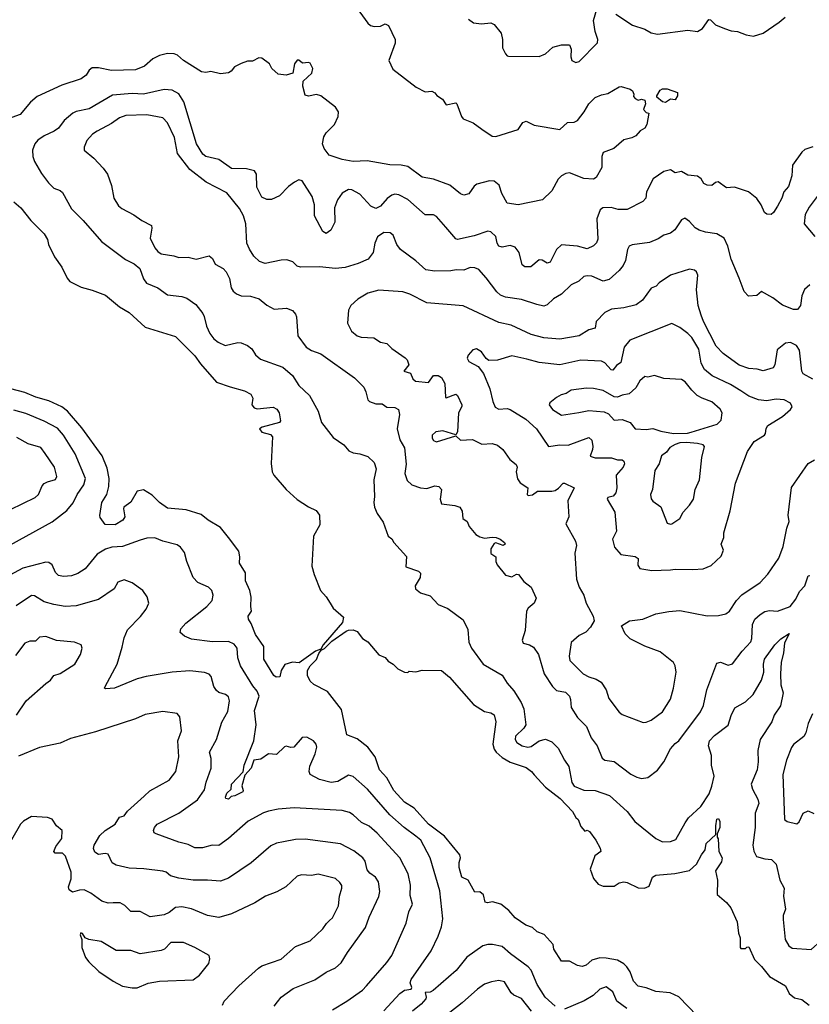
# Model space of a CAD drawing. Extents: x 1678759 to 1859541, y 384609 to 522867.
# Tile 377 of 466: x 1801082 to 1806013, y 443340 to 449490. Entities that reach past the tile are written whole.
import ezdxf

# ---------------------------------------------------------------- set-up
doc = ezdxf.new("R2010")
doc.units = 0

msp = doc.modelspace()

# ---------------------------------------------------------------- linework, layer by layer
at = {"layer": '0CON20XD'}
for points in [[(1803190.2, 449560.2), (1803255, 449468.8), (1803273.2, 449453.2), (1803295, 449447.5), (1803335, 449449.2), (1803365, 449463.8), (1803384.1, 449454.1), (1803427.1, 449365), (1803427, 449343), (1803386.2, 449235), (1803411.7, 449181.7), (1803557.9, 449067.9), (1803615, 449040), (1803655, 449043.3), (1803675, 449032.5), (1803687, 449017), (1803723, 448993), (1803745, 448957.5), (1803805, 448970), (1803812.5, 448965), (1803840, 448885), (1803850.3, 448870.3), (1803913.8, 448845), (1803968, 448805), (1804032.6, 448762.6), (1804055, 448760.8), (1804195, 448804.3), (1804223.1, 448846.9), (1804245, 448855.4), (1804295, 448831.5), (1804455, 448804), (1804502.1, 448847.9), (1804545, 448850), (1804565, 448860), (1804606.2, 448913.8), (1804635.7, 448965), (1804675, 449002.9), (1804715, 449020.8), (1804755, 449028.8), (1804825, 449071.2), (1804837, 449073), (1804895, 449056), (1804908.8, 449045), (1804916.7, 449025), (1804915, 449010), (1804925, 448997.5), (1804945, 448987.5), (1804965, 448993.3), (1804985, 448987.5), (1804990, 448965), (1804978.3, 448928.3), (1804995, 448910), (1805010, 448905), (1804998, 448835), (1804985, 448813.3), (1804957.5, 448795), (1804930, 448765), (1804905, 448752), (1804855, 448740), (1804792.5, 448685), (1804725, 448660), (1804717.5, 448635), (1804717.5, 448567.5), (1804680.8, 448505), (1804665, 448494.6), (1804605, 448498.5), (1804515, 448533.3), (1804491.4, 448528.6), (1804466, 448515), (1804445.5, 448494.5), (1804405, 448420), (1804346.7, 448365), (1804195, 448333.8), (1804125, 448343.8), (1804093.6, 448405), (1804076.2, 448456.2), (1804045, 448482.2), (1804015, 448483.3), (1803937.6, 448462.4), (1803919.7, 448450.3), (1803887.3, 448402.7), (1803855, 448394), (1803835, 448402), (1803767, 448457), (1803665, 448493.1), (1803595, 448506.9), (1803505, 448573.3), (1803465, 448581.5), (1803393.8, 448583.8), (1803251.2, 448608.8), (1803165, 448604.4), (1803095, 448615.8), (1803014.5, 448644.5), (1802982.5, 448685), (1802972.5, 448715), (1802981.2, 448758.8), (1802995, 448783.3), (1803048.6, 448835), (1803070.8, 448885), (1803072.9, 448915), (1803055, 448942.5), (1802963.3, 449015), (1802935, 449022.5), (1802885, 449011.2), (1802865, 449017.5), (1802850, 449075), (1802852.5, 449105), (1802906.2, 449155), (1802913.3, 449185), (1802895, 449217.5), (1802885, 449222.5), (1802848.3, 449218.3), (1802825, 449237.5), (1802815, 449237.5), (1802797.5, 449215), (1802787.5, 449155), (1802745, 449142.5), (1802695, 449150), (1802657.5, 449185), (1802642.5, 449215), (1802595, 449250), (1802575, 449252.5), (1802535, 449230), (1802505, 449230), (1802465, 449216.7), (1802424.2, 449195.8), (1802401.7, 449168.3), (1802385, 449158.8), (1802335, 449151.2), (1802275, 449166.2), (1802245, 449160), (1802217.5, 449165), (1802104.5, 449234.5), (1802067.6, 449267.6), (1802045.7, 449275.7), (1802005, 449279.2), (1801955, 449265.7), (1801913.9, 449246.1), (1801860.5, 449199.5), (1801805, 449177.1), (1801655, 449173.2), (1801575, 449188.9), (1801535, 449189.2), (1801516.2, 449175), (1801497.6, 449142.4), (1801465, 449120.8), (1801345, 449080.6), (1801190.9, 449009.1), (1801149.2, 448975), (1801085, 448897.5), (1800987, 448863)], [(1803885, 449493.8), (1803915, 449470), (1803965, 449462.9), (1804025, 449470), (1804045, 449458.8), (1804089.2, 449405), (1804097.5, 449365), (1804096.7, 449315), (1804115, 449276.2), (1804125, 449263.8), (1804135, 449261.2), (1804325, 449259.4), (1804364.5, 449275.5), (1804411.7, 449318.3), (1804465, 449332.5), (1804515, 449332.5), (1804526.2, 449306.2), (1804522.7, 449257.3), (1804530.8, 449235), (1804555, 449222), (1804575, 449228), (1804690, 449345), (1804693.1, 449365), (1804674.5, 449415), (1804664.6, 449485.4), (1804686.4, 449555)], [(1804804.4, 449525), (1804908, 449455), (1804985, 449431.4), (1805025, 449406.7), (1805065, 449398.5), (1805254.4, 449424.4), (1805315, 449415.7), (1805345, 449435.7), (1805385, 449491.2), (1805395, 449488.8), (1805427.2, 449457.2), (1805484, 449434), (1805525, 449420.5), (1805565, 449415.6), (1805617.5, 449395), (1805665, 449386.9), (1805725, 449405.5), (1805825, 449473.8), (1805862.5, 449505)], [(1806035, 448695.5), (1805985, 448678.5), (1805965, 448662.2), (1805908, 448582), (1805903.1, 448515), (1805882.4, 448447.6), (1805854.3, 448415), (1805841.4, 448375), (1805813.6, 448325), (1805789.6, 448285), (1805775, 448273.9), (1805748, 448275), (1805732.5, 448285), (1805712.7, 448332.7), (1805685, 448373.8), (1805632.5, 448415), (1805545, 448443.3), (1805495, 448438.8), (1805443.9, 448476.1), (1805426.7, 448473.3), (1805405, 448453.3), (1805375, 448456), (1805355, 448466.2), (1805336.5, 448496.5), (1805315, 448512), (1805255, 448519.4), (1805215, 448541.5), (1805175, 448532.7), (1805145, 448552.5), (1805105, 448541.5), (1805037.1, 448495), (1804996, 448415), (1804992, 448375), (1804973.8, 448355), (1804875, 448304), (1804820, 448305), (1804775, 448317.5), (1804722.5, 448315), (1804707.5, 448302.5), (1804685, 448246.7), (1804691.7, 448118.3), (1804683.4, 448096.6), (1804665, 448077.8), (1804625, 448059.6), (1804565, 448075.4), (1804465, 448082.9), (1804434.7, 448055.3), (1804394, 447975), (1804375, 447968.1), (1804345, 447986.9), (1804325, 447989.4), (1804274.5, 447945.5), (1804237, 447947), (1804218.7, 447958.7), (1804200, 448035), (1804175, 448069.4), (1804145, 448080), (1804095, 448068.6), (1804074.2, 448075), (1804062.9, 448095), (1804054.3, 448135), (1804024.5, 448164.5), (1804005, 448168.1), (1803919.3, 448140.7), (1803815, 448117.8), (1803805, 448120.8), (1803743.4, 448193.4), (1803685, 448261.4), (1803665, 448270.6), (1803615, 448270), (1803505, 448367.8), (1803450, 448395), (1803425, 448399.4), (1803405, 448394.2), (1803377.4, 448372.6), (1803335, 448324.4), (1803305, 448311.5), (1803275, 448324.4), (1803205, 448399.6), (1803155, 448426.5), (1803135, 448429.1), (1803094.7, 448405.3), (1803066.5, 448365), (1803048.5, 448315), (1803049.4, 448225), (1803025, 448176.2), (1802995, 448154), (1802975, 448166.7), (1802922.7, 448265), (1802922.6, 448332.6), (1802907.5, 448385), (1802845, 448483.3), (1802825, 448490), (1802797.5, 448475), (1802761.3, 448448.7), (1802705, 448390), (1802655, 448367.5), (1802625, 448366.7), (1802595, 448381.2), (1802563.7, 448443.7), (1802561.2, 448525), (1802547.5, 448545), (1802498.3, 448558.3), (1802405, 448560), (1802325, 448615.8), (1802245, 448635.8), (1802225, 448650.8), (1802187.1, 448715), (1802107.2, 448977.2), (1802075.8, 449025.8), (1802035, 449049.6), (1801985, 449054.4), (1801855, 449024.6), (1801785, 449028.2), (1801662.4, 449017.6), (1801515, 448933.6), (1801434.6, 448915.4), (1801414.5, 448905.5), (1801360.2, 448859.8), (1801325, 448811.9), (1801296.6, 448793.4), (1801234.7, 448765.3), (1801195, 448736.7), (1801175.6, 448715), (1801161.9, 448675), (1801164.4, 448635), (1801174.4, 448605), (1801218.3, 448528.3), (1801261.7, 448471.7), (1801295, 448437.5), (1801335, 448422.5), (1801349.6, 448409.6), (1801405, 448308), (1801478.6, 448235), (1801593.6, 448103.6), (1801742.9, 447992.9), (1801796, 447965), (1801832.5, 447935), (1801855, 447872), (1801873.3, 447845), (1801945, 447816.1), (1802005, 447770.9), (1802095, 447760.5), (1802125, 447751.5), (1802181.7, 447711.7), (1802225.7, 447655), (1802233.9, 447636.1), (1802248.9, 447575), (1802269.3, 447529.3), (1802295, 447495.6), (1802321.4, 447475), (1802365, 447454.4), (1802445, 447473.5), (1802465, 447471.5), (1802505, 447454.5), (1802531.4, 447435), (1802555, 447396), (1802585, 447368.8), (1802725, 447319.4), (1802785, 447268.6), (1802825.4, 447205.4), (1802892.4, 447142.4), (1802945.6, 447045), (1802965.7, 446975), (1803040.3, 446880.3), (1803106.7, 446835), (1803137.7, 446797.7), (1803165, 446783.8), (1803205, 446778.6), (1803255, 446760.8), (1803296.5, 446725), (1803308.8, 446685), (1803293.6, 446615), (1803297.7, 446512.3), (1803293.1, 446475), (1803298.2, 446445), (1803315, 446406.2), (1803351.2, 446351.2), (1803382.5, 446265), (1803405, 446247.5), (1803417.5, 446225), (1803496.6, 446136.6), (1803493, 446073), (1803572.5, 446045), (1803585, 446033.3), (1803582.7, 446005), (1803552, 445955), (1803554, 445935), (1803585, 445910), (1803645, 445891.8), (1803695, 445837.1), (1803755, 445812.5), (1803851.5, 445741.5), (1803880.8, 445680.8), (1803887.2, 445602.8), (1803902.5, 445565), (1803975.3, 445465.3), (1804095.3, 445395.2), (1804126.5, 445346.5), (1804168.6, 445298.6), (1804212.5, 445225), (1804229.4, 445185), (1804241.9, 445085), (1804230.6, 445065), (1804178.1, 445015), (1804176.5, 444995), (1804185.4, 444975.4), (1804219.2, 444955), (1804255, 444945.4), (1804275, 444951.1), (1804326.2, 444985), (1804365, 444997.1), (1804405, 444980), (1804445, 444940), (1804483.6, 444865), (1804511.4, 444825), (1804530.6, 444725), (1804545, 444701.9), (1804605, 444677.9), (1804675, 444675.6), (1804764.5, 444644.5), (1804875.7, 444545), (1804922.2, 444482.2), (1805055, 444375.7), (1805095, 444355.6), (1805145, 444356.5), (1805180.2, 444369.8), (1805237.1, 444472.9), (1805258.9, 444505), (1805335, 444576.4), (1805386.6, 444655), (1805405, 444702), (1805418.9, 444765), (1805402.5, 444835), (1805402.3, 444895), (1805382.7, 444955), (1805389.4, 444985), (1805421.7, 445018.3), (1805506.4, 445083.6), (1805524.5, 445145), (1805547.9, 445192.1), (1805615, 445228.9), (1805662.7, 445275), (1805714.7, 445365), (1805728.8, 445415), (1805726.1, 445465), (1805733.1, 445495), (1805798.2, 445585), (1805835, 445623.1), (1805887, 445657), (1805856.9, 445595), (1805851.5, 445535), (1805836.1, 445476.1), (1805831.9, 445405), (1805834.3, 445335), (1805849.4, 445285), (1805832.9, 445205), (1805793.1, 445146.9), (1805779.6, 445105), (1805705.4, 444995), (1805690.3, 444925), (1805692.8, 444855), (1805687.3, 444805), (1805650.4, 444715), (1805657.7, 444685), (1805692, 444622), (1805698.1, 444595), (1805674.7, 444535), (1805675.4, 444445), (1805660.9, 444335), (1805666.4, 444296.4), (1805682.7, 444262.7), (1805735, 444248.5), (1805775.6, 444245.6), (1805806.7, 444215), (1805828.6, 444115), (1805856.7, 444065), (1805851.9, 444015), (1805863.3, 443935), (1805850, 443895), (1805849.1, 443870.9)], [(1805115, 448973.3), (1805095, 448977.5), (1805060, 449005), (1805060, 449015), (1805080.7, 449049.3), (1805095, 449057.5), (1805125, 449057.5), (1805190, 449035), (1805190, 449015), (1805175, 448990), (1805145, 448992.5), (1805115, 448973.3)], [(1806015, 447834), (1805983.3, 447805), (1805966.7, 447765), (1805956.7, 447705), (1805939.3, 447680.7), (1805915, 447678.8), (1805845, 447707.5), (1805785, 447751.9), (1805715, 447792.5), (1805685, 447767.5), (1805633.9, 447763.9), (1805605, 447792.5), (1805574, 447876), (1805525.5, 447995), (1805504.3, 448075), (1805481.2, 448125), (1805435, 448153.1), (1805365, 448162.3), (1805324.7, 448174.7), (1805300, 448190), (1805265, 448229.2), (1805235, 448251.2), (1805215, 448240), (1805172, 448178), (1805145, 448155.6), (1805105, 448143.1), (1805069.4, 448120.6), (1805015, 448097.9), (1804905.6, 448084.4), (1804888, 448075), (1804876.9, 448055), (1804864.5, 447985), (1804850, 447955), (1804826.1, 447923.9), (1804763.6, 447866.4), (1804725, 447856.4), (1804655, 447887.3), (1804625, 447890.6), (1804605, 447885.8), (1804573.2, 447856.8), (1804525, 447834.4), (1804464.3, 447775), (1804415, 447745.7), (1804375, 447709.2), (1804355, 447701.4), (1804310.6, 447710.6), (1804215, 447742.1), (1804116.6, 447756.6), (1804085, 447768.8), (1804060.5, 447790.5), (1803995, 447878), (1803948.7, 447928.7), (1803925, 447939.2), (1803895, 447942), (1803855, 447925.8), (1803807.3, 447927.3), (1803775, 447920.8), (1803675, 447919.2), (1803618.3, 447928.3), (1803555, 447984.3), (1803460, 448055), (1803436.6, 448086.6), (1803415, 448143.3), (1803395, 448158.8), (1803355, 448160), (1803315.9, 448134.1), (1803298.8, 448095), (1803288.8, 448035), (1803258.8, 447995), (1803195, 447966.7), (1803115, 447942.5), (1803055, 447936.4), (1802954.4, 447945.6), (1802835, 447943.3), (1802815, 447951.2), (1802787, 447977), (1802750.5, 447989.5), (1802715, 447988.6), (1802615, 447966.9), (1802580.2, 447980.2), (1802543.8, 448013.8), (1802516.2, 448056.2), (1802501.1, 448095), (1802494.5, 448215), (1802480.4, 448265), (1802455, 448310), (1802375, 448408.9), (1802245.6, 448475), (1802144.6, 448555), (1802068.4, 448655), (1802048.8, 448755), (1802004.3, 448845), (1801976.7, 448876.7), (1801875, 448896), (1801745, 448891.1), (1801705, 448877.7), (1801655, 448841.8), (1801565, 448794.4), (1801537.1, 448775), (1801500.8, 448735), (1801483.6, 448693.6), (1801483.8, 448675), (1801545, 448624), (1801603.4, 448563.4), (1801630, 448525), (1801654.4, 448455), (1801670, 448375), (1801698, 448328), (1801719.8, 448309.8), (1801795, 448271.1), (1801844.2, 448235), (1801904.5, 448204.5), (1801907.4, 448187.4), (1801897.5, 448125), (1801925.7, 448065.7), (1801945, 448041.5), (1801965, 448027.3), (1802045, 448015.5), (1802075, 448004.3), (1802135, 448007.5), (1802185, 447994.6), (1802265, 448014.2), (1802285, 447998), (1802303.5, 447963.5), (1802352.5, 447935), (1802371.4, 447915), (1802392.8, 447872.8), (1802402.9, 447815), (1802415, 447794), (1802435, 447778), (1802465.8, 447765.8), (1802522.3, 447762.3), (1802576.7, 447746.7), (1802625, 447707.5), (1802671.8, 447681.8), (1802747.5, 447687.5), (1802784.5, 447674.5), (1802805, 447651.2), (1802810.6, 447635), (1802819.4, 447515), (1802871.4, 447445), (1802905, 447424.5), (1802961.9, 447401.9), (1803173.4, 447253.4), (1803230, 447195), (1803244.2, 447165), (1803255.6, 447115.6), (1803265.5, 447105.5), (1803305, 447090.6), (1803345, 447091.2), (1803375, 447070), (1803425, 447068.6), (1803446.7, 447055), (1803453.8, 447025), (1803440, 446935), (1803456.5, 446865), (1803484.4, 446815), (1803495.5, 446714.5), (1803487.8, 446655), (1803502.4, 446612.4), (1803531.2, 446585), (1803585, 446566.9), (1803625, 446561.1), (1803675, 446579.2), (1803700, 446575), (1803715.8, 446555), (1803708.6, 446495), (1803715, 446466.2), (1803800, 446455), (1803830, 446445), (1803845, 446420), (1803848.8, 446375), (1803876.2, 446355), (1803888.8, 446325), (1803930, 446275), (1803955, 446259.2), (1803985, 446250.8), (1804032.2, 446257.8), (1804056.7, 446255), (1804082.5, 446245), (1804109.2, 446225), (1804114.2, 446215), (1804100, 446205), (1804055, 446222.9), (1804045, 446219.2), (1804023.6, 446185), (1804025, 446156.7), (1804056, 446135), (1804056, 446105), (1804064.2, 446084.2), (1804115, 446021.2), (1804155, 446011.2), (1804185, 446026.2), (1804196.7, 446025), (1804230.3, 445980.3), (1804275, 445946.2), (1804306.8, 445876.8), (1804295, 445846), (1804257.1, 445815), (1804246.9, 445795), (1804238.9, 445675), (1804219.2, 445615), (1804226.7, 445595), (1804265, 445585.6), (1804290.6, 445570.6), (1804321.9, 445525), (1804357.3, 445405), (1804408.9, 445325), (1804435, 445301.1), (1804490.3, 445290.3), (1804514.2, 445265), (1804521.9, 445245), (1804525.7, 445195), (1804565, 445130.8), (1804620.8, 445075), (1804651.1, 445005), (1804688.9, 444955), (1804718.3, 444878.3), (1804735, 444865.8), (1804795, 444856.7), (1804898.6, 444778.6), (1804935, 444759.4), (1804965, 444751.4), (1805005, 444756), (1805065, 444802), (1805104.6, 444855.4), (1805146.9, 444935), (1805175, 444969.2), (1805197.1, 444985), (1805333.1, 445166.9)], [(1806099.5, 448435), (1806010.9, 448319.1), (1805987.4, 448272.6), (1805980.8, 448215), (1806047.5, 448135)], [(1801045, 448352.5), (1801090, 448315), (1801150.8, 448235), (1801235, 448153.3), (1801256.6, 448116.6), (1801262.5, 448085), (1801298.7, 448008.7), (1801344.3, 447945), (1801378.9, 447875), (1801395.4, 447855.4), (1801465, 447818.5), (1801535, 447801.1), (1801618.3, 447768.3), (1801705, 447696.2), (1801765, 447660), (1801865, 447570), (1802055, 447512), (1802175, 447390.8), (1802210.1, 447340.1), (1802310.8, 447225), (1802396.9, 447196.9), (1802485, 447171.1), (1802525, 447150), (1802537.1, 447125), (1802531.6, 447085), (1802545.8, 447065.8), (1802565, 447060.4), (1802665, 447070.6), (1802687.6, 447057.6), (1802702.5, 447035), (1802710, 446985), (1802704.2, 446975), (1802596.2, 446945), (1802580, 446935), (1802595, 446913.3), (1802648.1, 446898.1), (1802660, 446885), (1802653, 446717), (1802659.2, 446665), (1802668, 446645), (1802745.8, 446555.8), (1802815, 446493.8), (1802885, 446448), (1802933.3, 446425), (1802953.8, 446395), (1802956, 446335), (1802916.2, 446265), (1802906.1, 446076.1), (1802920, 446025), (1802960, 445925), (1802996.1, 445886.1), (1803020, 445845), (1803040, 445815), (1803105, 445757.5), (1803097.1, 445725), (1802976, 445585), (1802962, 445558), (1802929.2, 445545), (1802826.6, 445473.4), (1802785, 445477.5), (1802737.5, 445462.5), (1802714.1, 445425.9), (1802706, 445385), (1802683.9, 445383.9), (1802670, 445395), (1802605.5, 445495), (1802605.6, 445575), (1802555, 445649.2), (1802528.4, 445718.4), (1802510.8, 445745), (1802508.8, 445765), (1802529.2, 445795), (1802524.4, 445825), (1802527.3, 445882.7), (1802519.6, 445925), (1802491.8, 445985), (1802491.4, 446035), (1802454.4, 446095), (1802456.5, 446135), (1802449.5, 446169.5), (1802386.4, 446256.4), (1802335, 446318.9), (1802258.9, 446365), (1802215, 446400), (1802122.2, 446427.8), (1802005, 446438.2), (1801954.2, 446474.2), (1801909.9, 446519.9), (1801854.4, 446554.4), (1801815, 446544.3), (1801775, 446477.5), (1801733.3, 446445), (1801730, 446435), (1801737.8, 446385), (1801726, 446365), (1801677.5, 446335), (1801615, 446337.5), (1801585, 446380), (1801582.7, 446392.7), (1801595.4, 446475), (1801625.9, 446524.1), (1801638.2, 446575), (1801640.3, 446625), (1801628.5, 446688.5), (1801596.2, 446766.2), (1801470.5, 446940.5), (1801380, 447045), (1801345, 447071.8), (1801265, 447108.8), (1801182, 447132), (1801115, 447162.2), (1800977.8, 447197.8)], [(1806035, 447245.7), (1805975, 447278.8), (1805966.2, 447295), (1805951.8, 447425), (1805932.2, 447455), (1805895, 447474.5), (1805865, 447470), (1805811.1, 447428.9), (1805796.8, 447333.2), (1805786.7, 447315), (1805725, 447296), (1805686.7, 447306.7), (1805635, 447310.6), (1805575, 447332.9), (1805475, 447405.6), (1805431.8, 447451.8), (1805351.8, 447605), (1805336.8, 447645), (1805319.6, 447705), (1805308.3, 447801.7), (1805317.1, 447895), (1805308.8, 447915), (1805295.7, 447925.7), (1805265, 447931.4), (1805145.7, 447894.3), (1805075, 447845.6), (1805057.1, 447825), (1805025, 447812), (1804970.9, 447739.1), (1804930.6, 447709.4), (1804855, 447690.5), (1804778, 447682), (1804735, 447661.9), (1804680.8, 447605), (1804675, 447562.9), (1804635, 447552.9), (1804575, 447514.5), (1804455, 447495.4), (1804355, 447502.9), (1804275, 447524.6), (1804151.4, 447581.4), (1804075, 447599.1), (1803852, 447702), (1803625, 447722.1), (1803518.8, 447775), (1803475, 447791.1), (1803325, 447800.5), (1803255, 447782.2), (1803193.8, 447745), (1803148.8, 447705), (1803134.3, 447675), (1803128.1, 447595), (1803154.3, 447545), (1803190, 447515), (1803215, 447507.5), (1803293.8, 447503.8), (1803336, 447476), (1803375, 447467.9), (1803406.5, 447436.5), (1803488.9, 447378.9), (1803501.9, 447365), (1803511.4, 447335), (1803480, 447295), (1803522.5, 447282.5), (1803537.4, 447247.4), (1803552.7, 447232.7), (1803635, 447223.1), (1803665, 447266.7), (1803695, 447267.9), (1803716.9, 447255), (1803736.6, 447216.6), (1803741.2, 447131.2), (1803745, 447127.5), (1803805, 447150), (1803815, 447142), (1803841.9, 447085), (1803843.3, 447075), (1803822, 447035), (1803816.1, 446916.1), (1803805, 446897.5), (1803725, 446922.3), (1803681.2, 446915), (1803656.9, 446895), (1803657, 446877), (1803665, 446861.2), (1803685, 446852.5), (1803805, 446890), (1803835, 446864.2), (1803908.6, 446868.6), (1803968.8, 446838.8), (1804032.7, 446842.7), (1804065, 446832.5), (1804098, 446805), (1804143.1, 446743.1), (1804182.1, 446712.1), (1804187.5, 446695), (1804182.2, 446665), (1804191.3, 446621.3), (1804207.3, 446597.3), (1804255.6, 446565.6), (1804251.2, 446525), (1804258, 446518), (1804285, 446521.4), (1804315, 446545.5), (1804404.6, 446545.4), (1804425, 446550.4), (1804446.6, 446563.4), (1804475, 446594.2), (1804485, 446595.8), (1804545, 446566.2), (1804504.2, 446485), (1804511.4, 446385), (1804491.4, 446341.4), (1804553, 446233), (1804558.2, 446205), (1804547.9, 446157.9), (1804559.2, 445995), (1804575.7, 445945.7), (1804604, 445895), (1804618.8, 445845), (1804663.3, 445765), (1804670, 445735), (1804646.7, 445695), (1804617.5, 445665), (1804576.4, 445643.6), (1804525, 445600), (1804513.3, 445515), (1804518.3, 445488.3), (1804600.8, 445405), (1804635, 445385.5), (1804681.7, 445371.7), (1804712.3, 445352.3), (1804743.2, 445305), (1804760.8, 445250.8), (1804825, 445165.8), (1804845, 445151.4), (1804975, 445100.8), (1804995, 445102.5), (1805025, 445115.6), (1805095, 445167.1), (1805145, 445246.2), (1805165.6, 445315.6), (1805181.1, 445415), (1805175.6, 445455), (1805165, 445476), (1805082.4, 445542.4), (1804985, 445578), (1804895, 445623.8), (1804863.8, 445655), (1804840, 445705), (1804890, 445735), (1804974.1, 445745.9), (1805055, 445779.2), (1805135, 445794.2), (1805205, 445800), (1805375.8, 445765.8), (1805445, 445767.8), (1805491.7, 445778.3), (1805515, 445795.8), (1805557.4, 445862.6), (1805591.3, 445898.7), (1805706.2, 445973.8), (1805753.5, 446026.5), (1805822.4, 446127.6), (1805849.2, 446199.2)], [(1805028.8, 446048.8), (1805145, 446053.3), (1805175, 446058.6), (1805285, 446055.7), (1805349.1, 446060.9), (1805399.7, 446080.3), (1805461.4, 446138.6), (1805476.8, 446176.8), (1805462.5, 446215), (1805480, 446255), (1805480, 446285), (1805517.9, 446422.1), (1805551.9, 446595), (1805627.6, 446792.4), (1805668.1, 446855), (1805732.9, 446895), (1805740, 446905), (1805743, 446937), (1805754, 446955), (1805845, 447011.2), (1805895, 447056.2), (1805905, 447072.5), (1805896.2, 447095), (1805856.3, 447116.3), (1805805, 447120), (1805745, 447110.4), (1805695, 447115.5), (1805635, 447139.5), (1805585, 447171.2), (1805521.3, 447211.3), (1805405.8, 447265), (1805358.1, 447305), (1805338.4, 447345), (1805322.1, 447432.1), (1805278.5, 447505), (1805255, 447530), (1805205, 447566.9), (1805155, 447593.3), (1804891.4, 447488.6), (1804855.6, 447445), (1804835, 447348.8), (1804809.6, 447330.4), (1804785, 447300), (1804775, 447302.2), (1804735, 447346.5), (1804715, 447356.4), (1804585, 447362.3), (1804455, 447334.7), (1804325, 447349.6), (1804248.8, 447368.8), (1804155, 447391.1), (1804065, 447363.1), (1804010.8, 447360.8), (1803995, 447373.3), (1803965, 447416), (1803935, 447433.8), (1803911.7, 447428.3), (1803882.5, 447395), (1803876.7, 447375), (1803886.7, 447355), (1803945, 447324), (1803979.1, 447279.1), (1804018.2, 447185), (1804036.7, 447105), (1804050.7, 447070.7), (1804075, 447058.1), (1804125, 447061.5), (1804145.4, 447055.4), (1804242.9, 446995), (1804308.6, 446935), (1804385, 446823.8), (1804455, 446834.5), (1804507.4, 446832.6), (1804635, 446879.5), (1804654.6, 446864.6), (1804660.7, 446825), (1804659.6, 446805), (1804644.3, 446764.3), (1804675, 446752.5), (1804776.7, 446753.3), (1804815, 446740.6), (1804845, 446740), (1804855, 446732.5), (1804859.2, 446715), (1804850.8, 446695), (1804806.7, 446645), (1804810.6, 446565), (1804804.3, 446535), (1804788.8, 446515), (1804754.4, 446505.6), (1804750, 446495), (1804799.2, 446415), (1804807.8, 446295), (1804784.7, 446245), (1804795.7, 446195), (1804835, 446150), (1804925, 446136.7), (1804944.3, 446125), (1804942, 446082), (1804955, 446062.5), (1805028.8, 446048.8)], [(1805165, 446905.6), (1805251.9, 446908.1), (1805275, 446914.2), (1805436.4, 446963.6), (1805461.7, 446988.3), (1805468.9, 447035), (1805456.7, 447056.7), (1805405, 447103.8), (1805344.2, 447125), (1805313.4, 447143.4), (1805279.6, 447175), (1805237.9, 447227.9), (1805215, 447242.5), (1805105, 447248.6), (1805045, 447268.6), (1805005, 447256.9), (1804985, 447261.9), (1804955, 447234.2), (1804929.5, 447190.5), (1804886.8, 447153.2), (1804845, 447145.4), (1804815, 447131.3), (1804795, 447134.6), (1804725, 447174.5), (1804665, 447185.6), (1804621.3, 447188.7), (1804525, 447175.7), (1804495, 447155.8), (1804462.4, 447147.6), (1804435, 447131.2), (1804393, 447097), (1804388.8, 447085), (1804409.4, 447055), (1804465, 447019.6), (1804573.1, 447036.9), (1804635, 447048.2), (1804731.1, 447041.1), (1804758.3, 447028.3), (1804795, 446988.9), (1804845, 446993.3), (1804894.7, 446974.8), (1804925, 446933.6), (1804995, 446930.9), (1805035, 446936.4), (1805085, 446920), (1805165, 446905.6)], [(1800960.8, 446175), (1801285, 446354.5), (1801376, 446424), (1801415, 446472), (1801440.9, 446525), (1801481.8, 446585), (1801493.8, 446625), (1801428, 446778), (1801355, 446895.6), (1801318.3, 446938.3), (1801235, 446983.1), (1801120.9, 447030.9), (1801045, 447051.5)], [(1800946.3, 446393.7), (1801178.6, 446505), (1801199.5, 446525), (1801222.4, 446577.6), (1801235, 446592.9), (1801255, 446604.4), (1801305, 446617.5), (1801313.3, 446636.7), (1801300, 446695), (1801241, 446781), (1801215, 446818.9), (1801135, 446841.2), (1801065, 446879.5)], [(1805145, 446338.8), (1805155, 446341.2), (1805203.3, 446375), (1805224, 446415), (1805265, 446458), (1805288.6, 446495), (1805300, 446555), (1805327.5, 446615), (1805340.6, 446755), (1805358.8, 446825), (1805350, 446835), (1805315, 446843.8), (1805245, 446848.9), (1805203.5, 446846.5), (1805175, 446837.5), (1805142.6, 446817.4), (1805120.7, 446789.3), (1805090.5, 446765), (1805075.5, 446715), (1805047.5, 446675), (1805033.5, 446555), (1805022, 446525), (1805025, 446497.5), (1805035, 446483.3), (1805085, 446446.7), (1805126.1, 446346.1), (1805145, 446338.8)], [(1805849.2, 446199.2), (1805873.1, 446315), (1805887.5, 446355), (1805880, 446395), (1805902.2, 446567.8), (1806005, 446717.5), (1806045, 446740)], [(1803355, 443299.6), (1803455, 443408.6), (1803485, 443428.4), (1803525.6, 443435), (1803530.5, 443445), (1803520.4, 443475), (1803527.1, 443495), (1803650.5, 443675), (1803695, 443766.2), (1803716.4, 443825), (1803723.6, 443875), (1803705, 444050), (1803646.1, 444255), (1803586.2, 444365), (1803555, 444390.8), (1803483.8, 444443.8), (1803393.6, 444523.6), (1803254.2, 444684.2), (1803163.4, 444763.4), (1803135, 444771.4), (1803067.7, 444732.3), (1803026.4, 444726.4), (1802953.9, 444743.9), (1802896.2, 444775), (1802889.2, 444795), (1802893.2, 444826.8), (1802928.1, 444905), (1802937.1, 444947.1), (1802933.8, 444965), (1802916.7, 444985), (1802875, 445008.8), (1802845, 445006.7), (1802792.9, 444947.1), (1802775, 444944.4), (1802745, 444952), (1802735, 444948), (1802685, 444900), (1802635, 444904.2), (1802587.6, 444872.4), (1802545, 444866.2), (1802527.1, 444815), (1802488.3, 444771.7), (1802468.8, 444705), (1802478, 444675), (1802475, 444667.5), (1802425, 444643.3), (1802401.7, 444638.3), (1802385, 444622.5), (1802370, 444625), (1802367.5, 444635), (1802375, 444660), (1802402.5, 444685), (1802404.3, 444715), (1802477.7, 444792.3), (1802484.4, 444835), (1802543.9, 444986.1), (1802558.1, 445085), (1802548.1, 445175), (1802576.7, 445265), (1802565, 445296.2), (1802538.7, 445328.7), (1802460.5, 445455), (1802444.6, 445504.6), (1802439.6, 445565), (1802420.5, 445590.5), (1802385, 445606.4), (1802285, 445604.6), (1802155, 445621.5), (1802110.3, 445640.3), (1802085, 445662.5), (1802088.8, 445685), (1802119.3, 445720.7), (1802250.8, 445825), (1802283.3, 445863.3), (1802290, 445895), (1802281.2, 445925), (1802260, 445945), (1802195, 445974), (1802165.7, 446005.7), (1802125.8, 446105), (1802112, 446162), (1802085.7, 446195.7), (1802065, 446210), (1801975, 446233.1), (1801925, 446254.3), (1801875, 446250.9), (1801835, 446240), (1801725, 446199.6), (1801656.7, 446195), (1801616.9, 446183.1), (1801565, 446151.8), (1801490.4, 446059.6), (1801445, 446030), (1801405, 446016.2), (1801355, 446011.8), (1801325, 446019.4), (1801306.3, 446036.3), (1801285.5, 446085), (1801265, 446099.7), (1801245, 446100.9), (1801100.8, 446065), (1800994.2, 446005.8)], [(1805333.1, 445166.9), (1805352.6, 445207.4), (1805371.9, 445305), (1805435, 445470), (1805457.8, 445477.8), (1805505, 445458), (1805532.7, 445467.3), (1805593.3, 445546.7), (1805647.3, 445605), (1805654.6, 445625.4), (1805657.4, 445712.6), (1805673.5, 445746.5), (1805705, 445775.6), (1805735, 445793.1), (1805765, 445799.4), (1805815, 445795.5), (1805892.9, 445825), (1805929.5, 445870.5), (1805951.6, 445918.4), (1805985.5, 445954.5), (1806005, 446016.9), (1806015, 446019.5)], [(1803034.6, 443305.4), (1803125, 443359.4), (1803222.2, 443427.8), (1803248.6, 443455), (1803375, 443600.8), (1803405.4, 443644.6), (1803495, 443846.7), (1803512.7, 443917.3), (1803535.7, 443965), (1803519.3, 444019.3), (1803521.5, 444085), (1803508.2, 444155), (1803455.3, 444255.3), (1803315, 444410), (1803265, 444452.5), (1803215.4, 444475.4), (1803165, 444524.4), (1803142.3, 444537.7), (1803095, 444551.1), (1802795, 444566.5), (1802695, 444558.9), (1802635, 444546.5), (1802605, 444536.7), (1802509.2, 444485), (1802385, 444375.6), (1802325, 444332.5), (1802284, 444334), (1802222.5, 444317.5), (1802175, 444316.9), (1802135, 444338.5), (1802075, 444353.6), (1801933.3, 444405), (1801922.2, 444412.2), (1801917.1, 444425), (1801923.3, 444445), (1801940.8, 444465), (1802075, 444534.5), (1802192.7, 444617.3), (1802235, 444679.2), (1802247.2, 444727.2), (1802278.5, 444815), (1802278.6, 444875), (1802267.1, 444915), (1802311.2, 444995), (1802345, 445103.3), (1802380.9, 445169.1), (1802391.9, 445235), (1802385, 445261.2), (1802366.2, 445275), (1802325, 445288.1), (1802310.5, 445300.5), (1802294.5, 445325), (1802278, 445388), (1802265, 445402.5), (1802235, 445412.2), (1802145, 445422.5), (1802035, 445415.6), (1801871.7, 445388.3), (1801815, 445373.1), (1801675, 445315.7), (1801620, 445310), (1801612.5, 445315), (1801616.7, 445325), (1801690, 445465), (1801721.7, 445571.7), (1801735, 445630), (1801755, 445678.8), (1801837, 445763), (1801870.9, 445809.1), (1801887.5, 445845), (1801878, 445885), (1801850, 445925), (1801785, 445972.5), (1801735, 445990.8), (1801695, 445976.2), (1801672, 445935), (1801575, 445868.1), (1801435, 445828.1), (1801365, 445825.6), (1801295, 445836.5), (1801233.8, 445855), (1801175, 445891.1), (1801155, 445893.1), (1801060.2, 445829.8)], [(1801063, 445147), (1801122, 445235), (1801245, 445344.2), (1801275, 445364.2), (1801295, 445394), (1801335, 445405.8), (1801425.4, 445464.6), (1801460.8, 445525), (1801472, 445565), (1801466.7, 445585), (1801425, 445602.9), (1801312.4, 445612.4), (1801245, 445638.1), (1801205.6, 445634.4), (1801181.1, 445608.9), (1801145, 445608.1), (1801115, 445595.7), (1801055, 445518.6)], [(1805311.7, 443268.3), (1805197, 443387), (1805143.1, 443413.1), (1805055, 443420), (1804995, 443443.3), (1804943.2, 443453.2), (1804915.4, 443485.4), (1804893.4, 443543.4), (1804873.5, 443575), (1804854.2, 443594.2), (1804815, 443616.2), (1804745, 443629.6), (1804705, 443630), (1804655, 443616), (1804618.8, 443585), (1804595, 443576.9), (1804565, 443582), (1804515, 443610), (1804465, 443610), (1804417.5, 443685), (1804412.5, 443715), (1804356.4, 443776.4), (1804313, 443793), (1804285, 443820), (1804242.5, 443835), (1804175, 443880.8), (1804136.6, 443926.6), (1804085.5, 443965.5), (1804035, 443981.2), (1804004.1, 443974.1), (1803988.3, 443978.3), (1803977.5, 444025), (1803955, 444042.5), (1803925, 444040), (1803882.5, 444115), (1803842.5, 444135), (1803826.2, 444195), (1803826.4, 444226.4), (1803834.3, 444255), (1803830, 444275), (1803735, 444390), (1803635, 444465.6), (1803544.5, 444564.5), (1803485, 444601.9), (1803419.1, 444675), (1803374.6, 444754.6), (1803329.2, 444805), (1803301.8, 444885), (1803255, 444945.6), (1803189.3, 444999.3), (1803125, 445023.3), (1803090.9, 445180.9), (1803005, 445294.5), (1802918.7, 445338.7), (1802895, 445358), (1802879.2, 445395), (1802880, 445425), (1802896.2, 445455), (1802935, 445494), (1802949.2, 445530.8), (1802965, 445552.5), (1802985, 445562.5), (1803032.1, 445607.9), (1803119.8, 445670.2), (1803135, 445678.1), (1803165, 445680), (1803188.6, 445668.6), (1803222.5, 445625), (1803255, 445603.3), (1803325, 445523.8), (1803365, 445506.7), (1803383, 445483), (1803414.1, 445464.1), (1803443.3, 445435), (1803485, 445413.8), (1803505, 445413.3), (1803515, 445420), (1803555, 445416.7), (1803595, 445426.7), (1803716.1, 445426.1), (1803765, 445383.8), (1803915, 445213.1), (1803985, 445169.2), (1804025, 445161.2), (1804045, 445147.5), (1804054.3, 445105), (1804036.4, 444965), (1804044.1, 444934.1), (1804057.8, 444915), (1804095, 444881.1), (1804145, 444853.3), (1804245, 444819.6), (1804278.9, 444795), (1804294.5, 444774.5), (1804366.2, 444696.2), (1804456, 444626), (1804534.2, 444545), (1804555, 444507.5), (1804570, 444495), (1804585, 444450), (1804611.7, 444421.7), (1804625, 444427.5), (1804639.3, 444419.3), (1804680, 444365), (1804706.7, 444315), (1804710, 444295), (1804673.3, 444266.7), (1804643.3, 444185), (1804665, 444126.2), (1804695, 444091.2), (1804725, 444078), (1804795, 444077.5), (1804825, 444098.1), (1804855, 444104.4), (1804875, 444101.4), (1804945, 444066.9), (1804984.4, 444065.6), (1805012, 444078), (1805032.5, 444135), (1805055, 444148), (1805173.4, 444156.6), (1805265, 444177.1), (1805308.1, 444215), (1805338.6, 444275), (1805362, 444305), (1805369.2, 444345), (1805428.3, 444401.7), (1805430, 444455), (1805435, 444497.5), (1805445, 444500), (1805453, 444483), (1805453.8, 444445), (1805437.5, 444405), (1805436.7, 444385), (1805443.3, 444373.3), (1805447.5, 444295), (1805468.6, 444255), (1805465, 444231.2), (1805426.2, 444175), (1805438.6, 444115), (1805437, 444027), (1805495.7, 443975.7), (1805522.5, 443942.5), (1805561.2, 443855), (1805570, 443785), (1805580, 443755), (1805580, 443695), (1805585, 443690), (1805615, 443690), (1805621.7, 443698.3), (1805635, 443700), (1805670.9, 443620.9), (1805715, 443577.1), (1805764.5, 443514.5), (1805865, 443455.8), (1805887.5, 443407.5), (1805921.2, 443381.2), (1805965, 443371.2), (1806012.5, 443335)], [(1802671.7, 443328.3), (1802692.9, 443355), (1802715.4, 443384.6), (1802790.1, 443439.9), (1802925, 443493.1), (1802995, 443540.6), (1803055, 443568.6), (1803090.2, 443599.8), (1803129.4, 443665), (1803240.6, 443819.4), (1803264.7, 443885.3), (1803325.4, 444014.6), (1803330, 444045), (1803323.3, 444105), (1803304, 444134), (1803269.1, 444159.1), (1803251.1, 444181.1), (1803238.9, 444235), (1803225.6, 444255), (1803168.8, 444298.8), (1803085, 444343.3), (1802865, 444372.5), (1802805, 444369.4), (1802730, 444355), (1802685, 444346.7), (1802650.6, 444329.4), (1802528, 444225), (1802385, 444128.1), (1802335, 444108.9), (1802255, 444116.5), (1802164.6, 444115.4), (1802075, 444127.7), (1802022.7, 444142.7), (1801996.2, 444165), (1801975, 444172.9), (1801857.2, 444187.2), (1801765, 444190.9), (1801685, 444209.1), (1801659.4, 444225), (1801635, 444278), (1801615, 444283.3), (1801575, 444276.7), (1801551.1, 444291.1), (1801542.6, 444312.6), (1801547.8, 444335), (1801582.5, 444395), (1801615, 444425.5), (1801678.9, 444465), (1801705, 444509.2), (1801735, 444517.5), (1801755, 444546.2), (1801859.6, 444640.4), (1801895, 444672.9), (1802015, 444741.2), (1802056.9, 444795), (1802075.5, 444885), (1802070.5, 444985), (1802092.4, 445047.6), (1802082.5, 445135), (1802065, 445155.8), (1801975, 445168.1), (1801865, 445149.4), (1801805, 445123.1), (1801555, 445042.5), (1801398.6, 445001.4), (1801335, 444972.2), (1801205, 444944.5), (1801075, 444890)], [(1806032.1, 445155), (1806005.7, 445095), (1805992, 445035), (1805977.6, 445012.4), (1805915, 444962), (1805902, 444945), (1805870, 444865), (1805848.1, 444775), (1805858.6, 444495), (1805875, 444482.2), (1805935, 444468.1), (1805950.2, 444479.8), (1805975, 444533.8), (1806005, 444548.6), (1806041.7, 444531.7)], [(1802347.8, 443335), (1802359.8, 443360.2), (1802450.8, 443455), (1802573, 443567), (1802595, 443580), (1802715, 443622.9), (1802805, 443702.5), (1802895, 443737.5), (1802975, 443810.8), (1802996.9, 443845), (1803016.7, 443863.3), (1803035, 443880.8), (1803072.2, 443955), (1803078.1, 444015), (1803094.2, 444065), (1803093, 444083), (1803082, 444102), (1803055, 444125.6), (1802945, 444153.1), (1802904.3, 444144.3), (1802841.7, 444148.3), (1802815, 444140.8), (1802744, 444075), (1802688, 444042), (1802616.2, 444015), (1802551.2, 443975), (1802405, 443905.6), (1802325, 443883.1), (1802255, 443895.6), (1802155, 443937.3), (1802095, 443950), (1802054.6, 443945.4), (1802015.4, 443914.6), (1801985, 443900), (1801897.1, 443887.1), (1801835, 443920), (1801775, 443920), (1801737.9, 443957.9), (1801710, 443975), (1801665.6, 443974.4), (1801635, 443972.9), (1801594.6, 443984.6), (1801526, 444035), (1801485, 444054.4), (1801455, 444054), (1801411.1, 444041.1), (1801391.2, 444055), (1801386.9, 444075), (1801403.6, 444123.6), (1801403.6, 444165), (1801368.5, 444265), (1801348.8, 444285), (1801304.4, 444284.4), (1801294.2, 444295), (1801308.1, 444325), (1801345.7, 444375), (1801347.5, 444425), (1801312.5, 444455), (1801285, 444497.5), (1801255, 444506.2), (1801155, 444512.5), (1801105, 444483.3), (1801086.7, 444465), (1801031.7, 444368.3)], [(1805849.1, 443870.9), (1805862.9, 443745), (1805885, 443706), (1805905, 443691.9), (1806025, 443683.3), (1806085, 443737.5), (1806125, 443753.1), (1806165, 443750), (1806225, 443729.2), (1806305, 443724.2), (1806345, 443700.8), (1806386.7, 443635), (1806391.9, 443615), (1806358.7, 443581.3), (1806300.7, 443495), (1806285.5, 443425.5), (1806293.8, 443403.8), (1806341.9, 443365), (1806360, 443325)], [(1801785, 443442.5), (1801815, 443444.2), (1801885, 443472.9), (1801955, 443485.8), (1802165, 443494.2), (1802205, 443522), (1802262.9, 443595), (1802270, 443625), (1802266.2, 443645), (1802175.4, 443695.4), (1802105, 443725.6), (1802025, 443725.6), (1801985.4, 443684.6), (1801965, 443675.6), (1801835, 443656), (1801775, 443676.5), (1801685, 443676.2), (1801591.8, 443731.8), (1801514.4, 443744.4), (1801490, 443755), (1801475, 443782.5), (1801463.9, 443786.1), (1801460, 443775), (1801470, 443745), (1801470, 443695), (1801492.7, 443632.7), (1801513.3, 443605), (1801575.7, 443545.7), (1801666.2, 443485), (1801725, 443454.2), (1801785, 443442.5)], [(1804425, 443327.8), (1804362.7, 443385), (1804312.9, 443465), (1804275, 443554.3), (1804256.9, 443575), (1804145.8, 443655.8), (1804095, 443701.9), (1804035, 443714.3), (1804005, 443714.4), (1803975, 443705.6), (1803875, 443635.4), (1803807.9, 443552.1), (1803663.3, 443426.7), (1803645, 443417.3), (1803613.1, 443415), (1803620.9, 443385), (1803617.9, 443375), (1803588.1, 443341.9), (1803535, 443297.4)], [(1804277.4, 443297.4), (1804215, 443375.7), (1804167.2, 443397.2), (1804151.9, 443411.9), (1804109.8, 443479.8), (1804075, 443488.1), (1804028.3, 443481.7), (1803985, 443465.6), (1803940.8, 443435), (1803845, 443349.4), (1803691.9, 443228.1)], [(1804873.3, 443315), (1804810.6, 443360.6), (1804785, 443417.5), (1804745, 443450.6), (1804705, 443435.5), (1804663.2, 443395), (1804607.7, 443362.3), (1804485, 443310.6)]]:
    msp.add_lwpolyline(points, dxfattribs=at)

doc.saveas('drawing.dxf')
